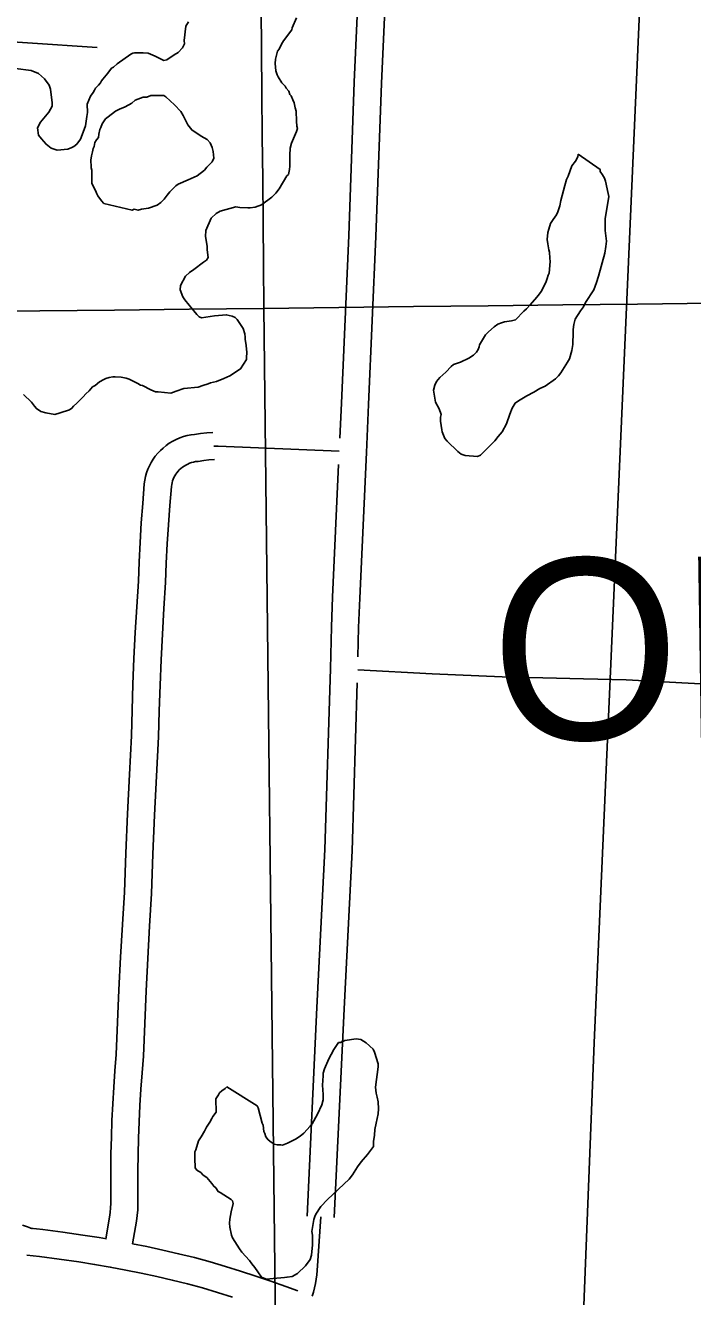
# Model space of a CAD drawing. Extents: x 3677843 to 3715951, y 511991 to 537744.
# Drawn here: x 3692328 to 3693064, y 522493 to 523897 of the extents above; entities that cross this region are included whole.
import ezdxf

# ---------------------------------------------------------------- set-up
doc = ezdxf.new("R2010")
doc.units = 0
for name, color, linetype in [('V-GRID-MAJR', 7, 'Continuous'), ('V-ROAD-CNTR', 7, 'Continuous'), ('V-SITE-VEGE', 7, 'Continuous'), ('V-TOPO-GNAM-IDEN', 7, 'Continuous')]:
    doc.layers.add(name, color=color, linetype=linetype)

msp = doc.modelspace()

# ---------------------------------------------------------------- linework, layer by layer
at = {"layer": 'V-GRID-MAJR'}
msp.add_line((3692620.3, 521001.4), (3692591, 523585), dxfattribs=at)
for points in [[(3692591, 523585), (3692522.3, 529644.7), (3692453.5, 535705.3), (3692453.5, 535708.4)], [(3682033.6, 523465.9), (3687312.3, 523524.6), (3697869.7, 523644.4)]]:
    msp.add_spline(points, degree=3, dxfattribs=at)
at = {"layer": 'V-ROAD-CNTR'}
for points in [[(3693164.2, 527810.5), (3693013.8, 524096.5), (3692955.4, 522772.9), (3692937.2, 522304.7)], [(3692697, 523972.4), (3692690.7, 523833.9), (3692684.5, 523664.7), (3692676.5, 523479.3), (3692674.8, 523440.8)], [(3692727, 523971), (3692720.6, 523832.7), (3692714.5, 523663.5), (3692706.5, 523478), (3692704.1, 523425.1), (3692696.7, 523264), (3692695.5, 523231.5), (3692694.8, 523199.3)], [(3692252.8, 523882.5), (3692406.8, 523872.2)], [(3692534.7, 523447), (3692528, 523446.6), (3692520.9, 523445.9), (3692514.3, 523445), (3692510.6, 523444.5), (3692506.3, 523443.6), (3692502.1, 523442.5), (3692498, 523441), (3692494, 523439.3), (3692490.2, 523437.3), (3692486.4, 523435.1), (3692482.9, 523432.6), (3692479.6, 523429.9), (3692476.6, 523427.2), (3692473.7, 523424.2), (3692471, 523421), (3692468.6, 523417.6), (3692466.4, 523414), (3692464.5, 523410.3), (3692462.8, 523406.5), (3692461.4, 523402.6), (3692460.3, 523398.6), (3692459.5, 523394.5), (3692458.9, 523390.5), (3692457.2, 523368.7), (3692455.6, 523347.2), (3692454.3, 523325.6), (3692453.2, 523304.1), (3692452.3, 523282.8), (3692450.5, 523254.5), (3692448.9, 523226), (3692447.5, 523197.5), (3692446.3, 523168.9), (3692445.4, 523140.4), (3692444.7, 523112.1), (3692442.4, 523069.1), (3692440.3, 523025.7), (3692438.5, 522982.3), (3692436.9, 522939.2), (3692434.7, 522903.5), (3692432.7, 522867.5), (3692430.9, 522831.5), (3692429.4, 522795.6), (3692428, 522759.9), (3692426.5, 522742), (3692425.2, 522723.7), (3692424.1, 522705.3), (3692423.2, 522686.9), (3692422.5, 522668.5), (3692422.1, 522650.1), (3692421.8, 522631.7), (3692421.8, 522613.3), (3692421.9, 522595.5), (3692421.7, 522590.5), (3692421.2, 522585.4), (3692420.5, 522580.3), (3692416.3, 522556.2)], [(3692674.1, 523426.4), (3692540.5, 523432.1), (3692535.6, 523432)], [(3692536.5, 523417.1), (3692530.3, 523416.7), (3692524.5, 523416.1), (3692518.3, 523415.2), (3692515.5, 523414.9), (3692513.2, 523414.4), (3692511, 523413.8), (3692508.9, 523413.1), (3692506.8, 523412.2), (3692504.8, 523411.1), (3692502.8, 523409.9), (3692501, 523408.6), (3692499.1, 523407.1), (3692497.5, 523405.7), (3692496.1, 523404.2), (3692494.8, 523402.6), (3692493.6, 523400.9), (3692492.5, 523399.2), (3692491.5, 523397.4), (3692490.7, 523395.5), (3692490, 523393.5), (3692489.5, 523391.5), (3692489.1, 523389.5), (3692488.8, 523387.3), (3692487.1, 523366.4), (3692485.6, 523345.2), (3692484.3, 523324), (3692483.2, 523302.7), (3692482.3, 523281.2), (3692480.4, 523252.7), (3692478.8, 523224.4), (3692477.5, 523196.1), (3692476.3, 523167.8), (3692475.4, 523139.5), (3692474.7, 523110.9), (3692472.3, 523067.5), (3692470.3, 523024.4), (3692468.4, 522981.2), (3692466.9, 522937.7), (3692464.7, 522901.7), (3692462.7, 522865.9), (3692460.9, 522830.1), (3692459.3, 522794.3), (3692458, 522758.1), (3692456.4, 522739.7), (3692455.1, 522721.7), (3692454.1, 522703.7), (3692453.2, 522685.7), (3692452.5, 522667.6), (3692452.1, 522649.6), (3692451.8, 522631.5), (3692451.8, 522613.4), (3692451.9, 522594.8), (3692451.6, 522588.4), (3692451, 522582.1), (3692450.2, 522575.8), (3692445.8, 522550.8)], [(3692673.4, 523411.7), (3692666.7, 523265.3), (3692665.5, 523232.4), (3692664.5, 523186.1), (3692658.2, 522986.3), (3692649.5, 522811.8), (3692638.6, 522581.2)], [(3692694.5, 523184.9), (3692776.6, 523180.6), (3692854.1, 523177.2), (3692943.8, 523174.9), (3692990.8, 523173.9), (3693148.5, 523165.2)], [(3692694, 523170.5), (3692688.2, 522985.1), (3692679.5, 522810.4), (3692668.6, 522579.8)], [(3692653.6, 522580.5), (3692649.7, 522521.4), (3692649.3, 522516.5), (3692648.7, 522511.7), (3692647.9, 522506.9), (3692646.8, 522502.1), (3692645.5, 522497.4), (3692644.1, 522493.1)], [(3692324.4, 522571.4), (3692329.8, 522569.4), (3692335.5, 522567.5)], [(3692332.7, 522568.2), (3692346.9, 522566.5), (3692369, 522563.6), (3692391.1, 522560.5), (3692408.9, 522557.6), (3692417.2, 522556.2)], [(3692445.9, 522550.9), (3692461.7, 522547.7), (3692479.2, 522543.9), (3692496.7, 522539.9), (3692514.3, 522535.7), (3692531.5, 522530.8), (3692548.4, 522525.8), (3692565.2, 522520.6), (3692582, 522515.2), (3692598.7, 522509.5), (3692615.3, 522503.7), (3692628.2, 522499)], [(3692329.1, 522538.4), (3692343.1, 522536.7), (3692364.9, 522533.8), (3692386.6, 522530.8), (3692403.9, 522528), (3692421.2, 522525), (3692438.4, 522521.8), (3692455.6, 522518.3), (3692472.7, 522514.7), (3692489.8, 522510.7), (3692506.7, 522506.6), (3692523.1, 522502), (3692539.6, 522497.1), (3692556.1, 522492)]]:
    msp.add_lwpolyline(points, dxfattribs=at)
at = {"layer": 'V-SITE-VEGE'}
for points in [[(3692316.5, 523849.1), (3692334, 523847), (3692342.2, 523843.8), (3692348.8, 523837.9), (3692353.7, 523830.8), (3692355.4, 523826.5), (3692357.2, 523811.2), (3692357.2, 523807.4), (3692353.4, 523800.8), (3692344.2, 523789.9), (3692341, 523783.8), (3692342.2, 523775.7), (3692345.5, 523771.3), (3692350.4, 523765.4), (3692355.9, 523761), (3692362.5, 523758.9), (3692374.5, 523760.1), (3692378.8, 523761.8), (3692381, 523762.9), (3692384.3, 523765.6), (3692388.6, 523771.1), (3692390.2, 523776), (3692393.9, 523785.9), (3692395.5, 523796.3), (3692396, 523800.6), (3692395.9, 523809.9), (3692399.6, 523818.7), (3692402.3, 523822.5), (3692404, 523825.3), (3692405, 523827.4), (3692408.3, 523830.7), (3692410.4, 523833.5), (3692411.5, 523835.7), (3692413.1, 523837.3), (3692418.5, 523843.9), (3692422.8, 523849.4), (3692425, 523850.5), (3692428.8, 523854.4), (3692444, 523864.9), (3692446.2, 523866), (3692448.3, 523866.5), (3692457.6, 523866.6), (3692463.1, 523866.1), (3692470.7, 523862.9), (3692480.6, 523858.1), (3692483.9, 523858.6), (3692492, 523864.2), (3692496.3, 523866.9), (3692501.2, 523871.9), (3692503.3, 523876.3), (3692502.8, 523880.1), (3692504.8, 523895.9), (3692507.5, 523900.8)], [(3692626.9, 523905.1), (3692622.1, 523894.1), (3692621.6, 523892), (3692612.4, 523879.9), (3692610.3, 523876), (3692607.6, 523870.6), (3692606, 523868.4), (3692603.8, 523859.6), (3692603.3, 523854.7), (3692604, 523846.5), (3692605.6, 523842.2), (3692606.7, 523840), (3692610.6, 523833.5)], [(3692610.6, 523833.5), (3692614.5, 523829.7), (3692615.6, 523827.5), (3692618.3, 523824.3), (3692619.4, 523820.5), (3692621.1, 523818.9), (3692622.8, 523814.5), (3692624.4, 523811.3), (3692625.6, 523805.8), (3692626.7, 523802), (3692626.8, 523791.1), (3692627.4, 523785.6), (3692627.9, 523782.9), (3692626.9, 523779.6), (3692621.5, 523766.5), (3692619.9, 523761), (3692619.4, 523753.4), (3692619.5, 523741.4), (3692619, 523737.6), (3692618, 523732.1), (3692616.4, 523730.5), (3692607.8, 523716.2)], [(3692967.6, 523670.1), (3692969.3, 523658.6), (3692968.3, 523652.6), (3692967.2, 523645), (3692960.4, 523619.8), (3692958.2, 523612.7), (3692955, 523604.5), (3692945.9, 523590.8), (3692943.7, 523585.9), (3692940.5, 523581.5), (3692934.6, 523572.2), (3692933, 523566.2), (3692932.5, 523560.7), (3692932.5, 523558), (3692932.1, 523544.3), (3692931, 523537.8), (3692928.4, 523528.5), (3692926.2, 523524.7), (3692918.7, 523513.1), (3692916, 523509.8), (3692912.7, 523506.5), (3692901.4, 523498.3), (3692895.4, 523495.5), (3692888.9, 523491.6), (3692881.3, 523487.7), (3692872, 523482.2), (3692868.2, 523479.5), (3692865, 523474), (3692862.3, 523467.4), (3692858.6, 523456.5), (3692853.8, 523447.7), (3692849.5, 523442.8), (3692845.7, 523437.8), (3692830, 523421.9), (3692826.7, 523420.7), (3692813.1, 523421.7), (3692808.7, 523423.3), (3692804.9, 523426), (3692793.3, 523437.4), (3692790.6, 523440.6), (3692787.8, 523447.7), (3692787.2, 523449.9), (3692786, 523459.7), (3692786, 523464), (3692786.5, 523466.8), (3692784.3, 523473.3), (3692780.4, 523480.4), (3692778.1, 523494), (3692779.7, 523499.4), (3692781.3, 523503.3), (3692785.1, 523507.7), (3692791.6, 523513.7), (3692797.6, 523519.8), (3692800.3, 523522), (3692804.6, 523523.7), (3692807.9, 523524.8), (3692817.1, 523529.2), (3692822.5, 523532.5), (3692825.8, 523535.8), (3692827.4, 523538.6), (3692828.5, 523541.8), (3692829, 523544), (3692835.4, 523555), (3692838.7, 523558.3), (3692845.2, 523563.8), (3692849, 523566.6), (3692853.3, 523568.2), (3692856.6, 523569.4), (3692864.2, 523570.5), (3692868.6, 523571.6), (3692877.8, 523581), (3692881, 523583.7), (3692884.8, 523588.1), (3692892.4, 523596.4), (3692895.1, 523600.2), (3692897.2, 523603), (3692902.1, 523612.8), (3692903.7, 523617.2), (3692904.7, 523621), (3692905.8, 523623.2), (3692906.8, 523635.8), (3692906.7, 523639.6), (3692906.1, 523646.1), (3692905.6, 523648.8), (3692904.4, 523655.4), (3692903.8, 523660.3), (3692904.3, 523667.9), (3692905.4, 523671.8), (3692907.5, 523677.8), (3692910.2, 523682.2), (3692914, 523687.6), (3692915.6, 523690.9), (3692917.7, 523697.5), (3692918.8, 523703.5), (3692923, 523719.9), (3692925.1, 523726.5), (3692926.7, 523730.3), (3692931, 523741.8), (3692934.8, 523746.7), (3692937.5, 523751.7), (3692938, 523754.4)], [(3692938, 523754.4), (3692962.1, 523737.7), (3692962.1, 523735.5), (3692964.9, 523731.7), (3692967.1, 523727.9), (3692968.2, 523724.6), (3692971.1, 523711), (3692971.6, 523707.8), (3692967.5, 523683.2), (3692967.6, 523670.1)], [(3692607.8, 523716.2), (3692604, 523711.3), (3692599.6, 523706.9), (3692588.3, 523698.6), (3692581.2, 523695.8), (3692575.7, 523695.2), (3692573, 523695.2), (3692564.3, 523695.7), (3692559.9, 523696.2), (3692542.5, 523691.7), (3692538.2, 523688.9), (3692532.8, 523684), (3692526.9, 523670.3), (3692526.4, 523663.7), (3692528.1, 523652.8), (3692528.1, 523649), (3692529.3, 523640.3), (3692527.7, 523637.5), (3692524.4, 523635.3), (3692513.6, 523627.1), (3692508.7, 523623.8), (3692504.4, 523619.9), (3692499, 523609.5), (3692498.5, 523604.6), (3692501.3, 523597), (3692503.5, 523593.7), (3692508.5, 523587.8), (3692510.1, 523585.6), (3692516.7, 523577.5), (3692519.5, 523574.8), (3692522.2, 523573.7), (3692536.4, 523576), (3692545.1, 523576.6), (3692549.4, 523577.2), (3692556, 523575.6), (3692559.3, 523574), (3692561.5, 523571.8), (3692568.1, 523562.1), (3692569.8, 523556.1), (3692570.4, 523552.3), (3692570.4, 523550.1), (3692571.5, 523543), (3692572.2, 523535.4), (3692571.7, 523529.9), (3692571.7, 523527.7), (3692565.2, 523517.3), (3692553.3, 523509.6), (3692546.8, 523506.8), (3692538.6, 523503.5), (3692532.1, 523501.8), (3692529.4, 523500.7), (3692523.4, 523499), (3692518.5, 523497.3), (3692502.7, 523495.5), (3692494, 523492.7), (3692488, 523490.5), (3692474.3, 523492), (3692471.1, 523492), (3692466.1, 523494.1), (3692456.8, 523499), (3692454.6, 523499.5), (3692451.9, 523501.1), (3692442, 523505.9), (3692438.8, 523507), (3692433.3, 523508.1), (3692426.7, 523508.5), (3692424, 523508.5), (3692420.2, 523507.9), (3692416.4, 523506.8), (3692414.2, 523505.7), (3692409.3, 523502.9), (3692404.5, 523499.1), (3692401.7, 523497.4), (3692398, 523493), (3692394.2, 523489.7), (3692391.5, 523486.4), (3692387.1, 523482), (3692384.4, 523479.3), (3692380.6, 523476), (3692379, 523473.8), (3692376.3, 523472.1), (3692366, 523468.8), (3692360, 523467.1), (3692350.2, 523468.6), (3692344.7, 523470.2), (3692339.8, 523473.5), (3692337.6, 523476.2), (3692334.2, 523480.5), (3692325.4, 523489.2)], [(3692549.9, 522724.1), (3692583.4, 522703.1), (3692584.5, 522700.9), (3692589, 522684.1), (3692590.1, 522681.9), (3692590.7, 522674.8), (3692591.8, 522672.6), (3692592.9, 522668.8), (3692595.7, 522665.6), (3692599, 522662.9), (3692602.3, 522660.7), (3692605.5, 522660.2), (3692609.4, 522660.2), (3692611.6, 522659.7), (3692617, 522661.9), (3692625.7, 522666.4), (3692631.1, 522669.7), (3692634.9, 522673), (3692641.9, 522680.7), (3692644.1, 522683.4), (3692650, 522693.9), (3692654.8, 522704.3), (3692656.4, 522709.7), (3692656.4, 522715.7), (3692655.7, 522726.1), (3692656.2, 522736.4), (3692656.2, 522739.2), (3692657.8, 522744.1), (3692662.6, 522755), (3692665.3, 522760), (3692668, 522765.5), (3692673.3, 522773.1), (3692675.5, 522773.2), (3692680.4, 522775.4), (3692692.9, 522777.1), (3692697.9, 522776.6), (3692703.9, 522772.8), (3692711.6, 522765.8), (3692713.2, 522762.6), (3692717.2, 522749.5), (3692717.2, 522746.2), (3692714.1, 522723.8), (3692714.7, 522717.3), (3692715.8, 522712.9), (3692717, 522707.5), (3692717.6, 522699.9), (3692717.1, 522694.4), (3692715, 522684), (3692713.4, 522676.9), (3692712.9, 522670.9), (3692711.9, 522663.8), (3692711.9, 522658.4), (3692705.4, 522649.6), (3692698.4, 522641.3), (3692694.1, 522635.9), (3692688.7, 522627.1), (3692685, 522622.1), (3692661.1, 522599.6), (3692653.6, 522591.9), (3692648.2, 522583.7), (3692647.1, 522580.9), (3692646, 522577.6), (3692644, 522564.5), (3692644.6, 522560.2), (3692644.6, 522549.8), (3692643.6, 522538.4), (3692642, 522533.4), (3692636.7, 522526.3), (3692628, 522518), (3692622, 522514.7), (3692616.6, 522514.1), (3692613.8, 522513.6), (3692601.3, 522512.4), (3692593.7, 522511.8), (3692588.2, 522513.9), (3692584.3, 522519.9), (3692581, 522524.7), (3692577.7, 522528.5), (3692575, 522532.3), (3692566.7, 522541.5), (3692563.9, 522545.3), (3692556.2, 522557.3), (3692555.1, 522560.5), (3692553.4, 522569.2), (3692552.8, 522573.6), (3692553.3, 522578), (3692554.9, 522586.2), (3692557, 522595.5), (3692556.4, 522598.2), (3692554.8, 522599.8), (3692542.7, 522607.3), (3692540.5, 522608.4), (3692537.8, 522612.7), (3692535.6, 522614.4), (3692533.4, 522617.6), (3692527.8, 522624.1), (3692524, 522626.8), (3692521.3, 522629.5), (3692516.9, 522632.2), (3692515.2, 522634.9), (3692514.6, 522645.3)], [(3692514.6, 522645.3), (3692514.5, 522652.4), (3692515.6, 522654.6), (3692518.8, 522664.4), (3692521.5, 522668.8), (3692525.2, 522675.4), (3692527.4, 522679.8), (3692531.2, 522685.2), (3692533.3, 522689.1), (3692534.4, 522691.3), (3692538.2, 522696.2), (3692538, 522710.9), (3692540.7, 522715.3), (3692541.8, 522717.5), (3692544.5, 522719.7), (3692548.3, 522722.5), (3692549.9, 522724.1)]]:
    msp.add_lwpolyline(points, dxfattribs=at)
for points in [[(3692414.3, 523699.9), (3692411.5, 523703.1), (3692407.6, 523708.6), (3692406.5, 523710.7), (3692404.9, 523714.5), (3692401, 523722.1), (3692400.9, 523736.9), (3692400.3, 523739.6), (3692400.3, 523742.9), (3692399.7, 523745.6), (3692399.7, 523747.8), (3692400.7, 523752.7), (3692401.8, 523757.1), (3692402.3, 523760.9), (3692403.4, 523763.1), (3692404.4, 523767.4), (3692406, 523770.2), (3692408.2, 523772.9), (3692408.7, 523776.7), (3692409.8, 523781.7), (3692410.8, 523783.9), (3692412.4, 523788.2), (3692416.2, 523793.7), (3692418.9, 523795.9), (3692427.1, 523802), (3692431.4, 523804.2), (3692437.9, 523807), (3692445, 523810.9), (3692448.8, 523814.2), (3692457.5, 523817.5), (3692461.8, 523817.6), (3692466.2, 523819.2), (3692480.4, 523819.3), (3692482.6, 523817.7), (3692492.4, 523809.1), (3692499.1, 523801.5), (3692501.8, 523797.2), (3692505.1, 523790.6), (3692506.8, 523786.8), (3692511.2, 523781.4), (3692521.6, 523774.4), (3692528.2, 523770.6), (3692531.5, 523766.9), (3692533.7, 523762), (3692534.9, 523757.6), (3692535.5, 523750), (3692533.9, 523746.1), (3692527.9, 523740.1), (3692525.2, 523736.8), (3692517.1, 523730.7), (3692513.8, 523729.1), (3692507.3, 523726.3), (3692496.4, 523721.3), (3692493.7, 523719.6), (3692487.2, 523713), (3692484, 523709.2), (3692480.8, 523704.8), (3692477, 523701), (3692473.2, 523698.2), (3692463.4, 523694.8), (3692455.8, 523693.7), (3692452, 523692.6), (3692447.6, 523693.6), (3692445.4, 523692.5)], [(3692414.3, 523699.9), (3692445.4, 523692.5), (3692447.6, 523693.6), (3692452, 523692.6), (3692455.8, 523693.7), (3692463.4, 523694.8), (3692473.2, 523698.2), (3692477, 523701), (3692480.8, 523704.8), (3692484, 523709.2), (3692487.2, 523713), (3692493.7, 523719.6), (3692496.4, 523721.3), (3692507.3, 523726.3), (3692513.8, 523729.1), (3692517.1, 523730.7), (3692525.2, 523736.8), (3692527.9, 523740.1), (3692533.9, 523746.1), (3692535.5, 523750), (3692534.9, 523757.6), (3692533.7, 523762), (3692531.5, 523766.9), (3692528.2, 523770.6), (3692521.6, 523774.4), (3692511.2, 523781.4), (3692506.8, 523786.8), (3692505.1, 523790.6), (3692501.8, 523797.2), (3692499.1, 523801.5), (3692492.4, 523809.1), (3692482.6, 523817.7), (3692480.4, 523819.3), (3692466.2, 523819.2), (3692461.8, 523817.6), (3692457.5, 523817.5), (3692448.8, 523814.2), (3692445, 523810.9), (3692437.9, 523807), (3692431.4, 523804.2), (3692427.1, 523802), (3692418.9, 523795.9), (3692416.2, 523793.7), (3692412.4, 523788.2), (3692410.8, 523783.9), (3692409.8, 523781.7), (3692408.7, 523776.7), (3692408.2, 523772.9), (3692406, 523770.2), (3692404.4, 523767.4), (3692403.4, 523763.1), (3692402.3, 523760.9), (3692401.8, 523757.1), (3692400.7, 523752.7), (3692399.7, 523747.8), (3692399.7, 523745.6), (3692400.3, 523742.9), (3692400.3, 523739.6), (3692400.9, 523736.9), (3692401, 523722.1), (3692404.9, 523714.5), (3692406.5, 523710.7), (3692407.6, 523708.6), (3692411.5, 523703.1)]]:
    msp.add_lwpolyline(points, close=True, dxfattribs=at)

# ---------------------------------------------------------------- texts
at = {"layer": 'V-TOPO-GNAM-IDEN'}
msp.add_text('ORLEANS', height=200, rotation=0.8443, dxfattribs=at).set_placement((3692843.3, 523106.4))

doc.saveas('drawing.dxf')
